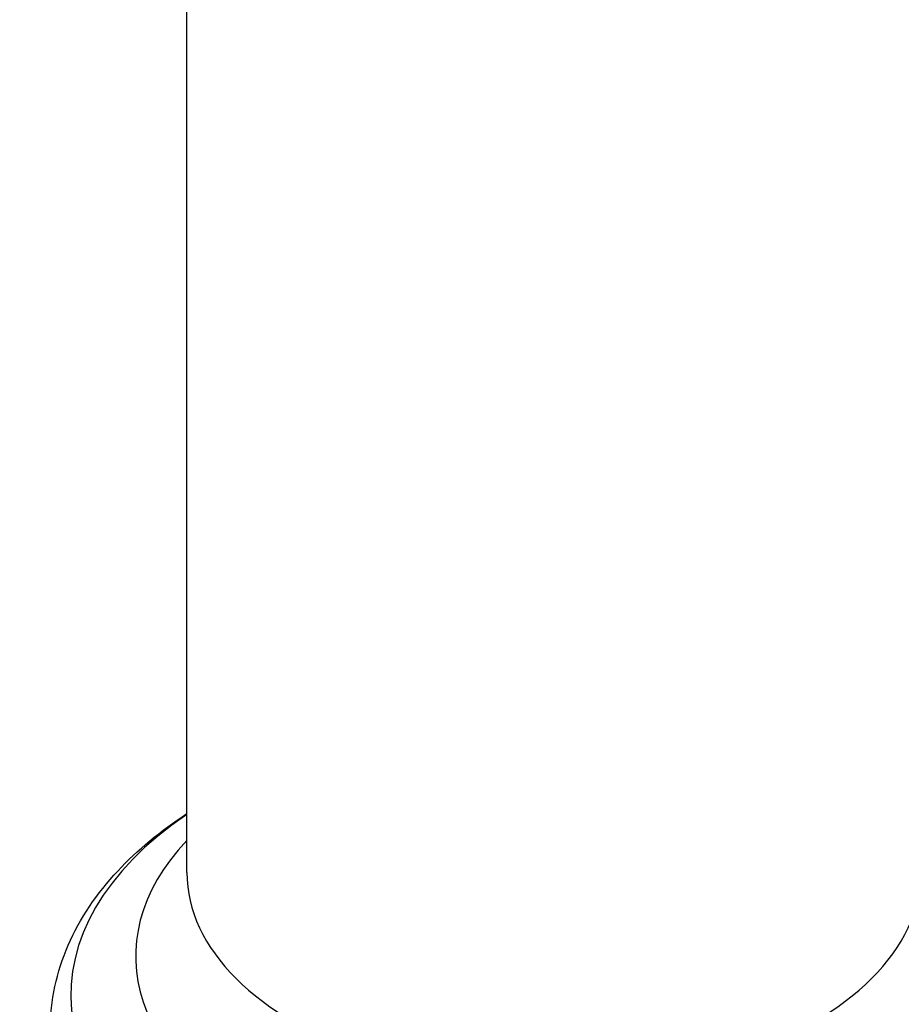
# Model space of a CAD drawing. Header units: millimetres. Extents: x 0 to 4378, y 0 to 2376.
# Tile 294 of 324: x 2541 to 2645, y 1230 to 1345. Entities that reach past the tile are written whole.
import ezdxf

# ---------------------------------------------------------------- set-up
doc = ezdxf.new("R2010")
doc.units = ezdxf.units.MM
doc.header["$LTSCALE"] = 0.2
doc.layers.add('01_Object Line', color=4, linetype='Continuous')

# ---------------------------------------------------------------- blocks, each defined once
blk = doc.blocks.new('A$C7c2cc22e_1')
blk.add_line((50.61, 211.32), (50.61, 383.71))
for centre, major_axis, start_param, end_param in [((93.61, 196.87), (-56.6, 0), 5.575267, 10.132696), ((93.61, 201.52), (49, 0), 2.641527, 6.783251), ((93.61, 211.32), (-43, 0), 0, 3.141593)]:
    blk.add_ellipse(centre, major_axis=major_axis, ratio=0.57735, start_param=start_param, end_param=end_param)
blk.add_open_spline([(34.61, 192.95), (34.61, 196.31), (35.34, 199.67), (38.07, 205.94), (40.05, 208.86), (44.82, 213.98), (47.54, 216.23), (50.61, 218.23)], degree=3, knots=[3.9269908, 3.9269908, 3.9269908, 3.9269908, 4.1731827, 4.1731827, 4.4193746, 4.4193746, 4.6506401, 4.6506401, 4.6506401, 4.6506401])

msp = doc.modelspace()

# ---------------------------------------------------------------- block references
at = {"layer": '01_Object Line'}
msp.add_blockref('A$C7c2cc22e_1', (2510.212, 1034.021), dxfattribs=at)

doc.saveas('drawing.dxf')
